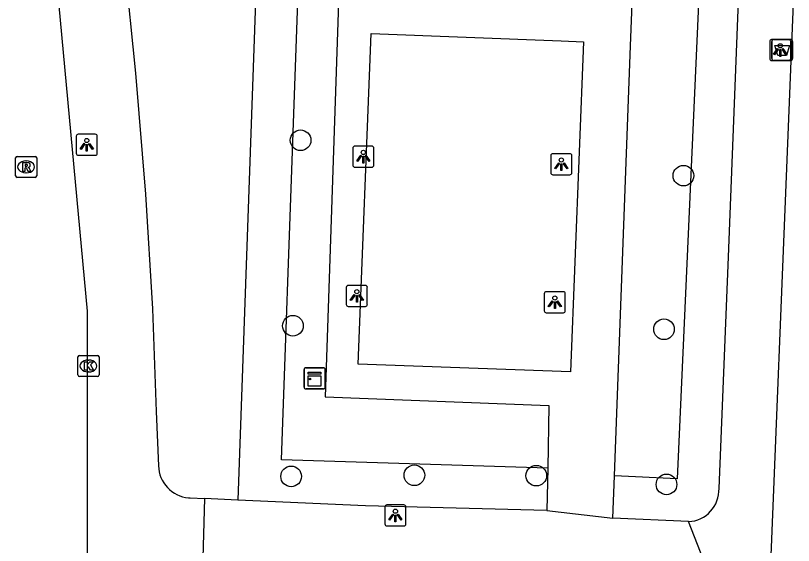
# Model space of a CAD drawing. Extents: x 160077 to 160945, y 386481 to 387498.
# Drawn here: x 160815.04 to 160851.9, y 386652.1 to 386677.21 of the extents above; entities that cross this region are included whole.
import ezdxf

# ---------------------------------------------------------------- set-up
doc = ezdxf.new("R2010")
doc.units = 0
for name, color, linetype in [('IMGEO_Afvalbak', 7, 'Continuous'), ('IMGEO_Boom', 7, 'Continuous'), ('IMGEO_Groenvoorziening', 7, 'Continuous'), ('IMGEO_Kast', 7, 'Continuous'), ('IMGEO_Kolk', 7, 'Continuous'), ('IMGEO_Lichtpunt', 7, 'Continuous'), ('IMGEO_Rijbaan_lokaal_open', 7, 'Continuous'), ('IMGEO_Rioolput', 7, 'Continuous'), ('IMGEO_Voetpad_open', 7, 'Continuous')]:
    doc.layers.add(name, color=color, linetype=linetype)

msp = doc.modelspace()

# ---------------------------------------------------------------- linework, layer by layer
at = {"layer": 'IMGEO_Afvalbak'}
for p, q in [((160850.874, 386675.183), (160850.874, 386675.983)), ((160850.874, 386675.983), (160850.874, 386675.183)), ((160850.974, 386676.083), (160851.764, 386676.083)), ((160851.764, 386676.083), (160850.974, 386676.083)), ((160851.864, 386675.983), (160851.864, 386675.183)), ((160851.864, 386675.183), (160851.864, 386675.983)), ((160851.764, 386675.083), (160850.974, 386675.083)), ((160850.974, 386675.083), (160851.764, 386675.083))]:
    msp.add_line(p, q, dxfattribs=at)
msp.add_lwpolyline([(160851.017, 386675.797), (160851.721, 386675.797), (160851.572, 386675.327), (160851.166, 386675.327), (160851.017, 386675.797)], dxfattribs=at)
for centre, start, end in [((160850.974, 386675.983), 90, 180), ((160850.974, 386675.983), 90, 180), ((160851.764, 386675.983), 0, 90), ((160851.764, 386675.983), 360, 90), ((160850.974, 386675.183), 180, 270), ((160850.974, 386675.183), 180, 270), ((160851.764, 386675.183), 270, 0), ((160851.764, 386675.183), 270, 0)]:
    msp.add_arc(centre, 0.1, start, end, dxfattribs=at)
at = {"layer": 'IMGEO_Boom'}
for centre in [(160828.544, 386671.303), (160846.689, 386669.627), (160828.181, 386662.514), (160845.767, 386662.349), (160828.097, 386655.376), (160833.937, 386655.431), (160839.714, 386655.41), (160845.886, 386654.996)]:
    msp.add_circle(centre, 0.489, dxfattribs=at)
at = {"layer": 'IMGEO_Groenvoorziening'}
for points in [[(160826.808, 386689.026), (160825.569, 386654.256)], [(160840.258, 386655.759), (160827.638, 386656.167), (160828.744, 386687.197), (160847.783, 386686.219), (160846.392, 386655.259), (160843.424, 386655.397)]]:
    msp.add_lwpolyline(points, dxfattribs=at)
at = {"layer": 'IMGEO_Kast'}
for p, q in [((160828.71, 386659.598), (160828.71, 386660.439)), ((160828.71, 386660.439), (160828.71, 386659.598)), ((160828.785, 386660.523), (160829.626, 386660.523)), ((160829.626, 386660.523), (160828.785, 386660.523)), ((160829.71, 386660.448), (160829.71, 386659.607)), ((160829.71, 386659.607), (160829.71, 386660.448)), ((160829.635, 386659.523), (160828.794, 386659.523)), ((160828.794, 386659.523), (160829.635, 386659.523))]:
    msp.add_line(p, q, dxfattribs=at)
for points in [[(160828.905, 386660.313), (160829.505, 386660.313), (160829.505, 386660.228), (160828.905, 386660.228), (160828.905, 386660.313)], [(160828.905, 386660.138), (160829.505, 386660.138), (160829.505, 386659.649), (160828.905, 386659.649), (160828.905, 386660.138)]]:
    msp.add_lwpolyline(points, dxfattribs=at)
msp.add_circle((160828.989, 386659.987), 0.0377, dxfattribs=at)
for centre, start, end in [((160828.788, 386660.445), 92.4484, 184.2845), ((160828.788, 386660.445), 92.4484, 184.2845), ((160829.632, 386660.445), 2.4484, 94.2845), ((160829.632, 386660.445), 2.4484, 94.2845), ((160828.788, 386659.601), 182.4484, 274.2845), ((160828.788, 386659.601), 182.4484, 274.2845), ((160829.632, 386659.601), 272.4484, 4.2845), ((160829.632, 386659.601), 272.4484, 4.2845)]:
    msp.add_arc(centre, 0.0779, start, end, dxfattribs=at)
at = {"layer": 'IMGEO_Kolk'}
for p, q in [((160817.991, 386660.183), (160817.991, 386661.035)), ((160818.066, 386661.109), (160818.918, 386661.109)), ((160818.479, 386660.889), (160818.504, 386660.889)), ((160818.992, 386661.035), (160818.992, 386660.183)), ((160818.918, 386660.109), (160818.066, 386660.109)), ((160818.502, 386660.329), (160818.477, 386660.329))]:
    msp.add_line(p, q, dxfattribs=at)
for points in [[(160817.991, 386660.183), (160817.991, 386661.035)], [(160818.066, 386661.109), (160818.918, 386661.109)], [(160818.312, 386660.809), (160818.435, 386660.809), (160818.435, 386660.658), (160818.565, 386660.809), (160818.729, 386660.809), (160818.583, 386660.658), (160818.736, 386660.409), (160818.584, 386660.409), (160818.499, 386660.573), (160818.435, 386660.506), (160818.435, 386660.409), (160818.312, 386660.409), (160818.312, 386660.809)], [(160818.992, 386661.035), (160818.992, 386660.183)], [(160818.918, 386660.109), (160818.066, 386660.109)]]:
    msp.add_lwpolyline(points, dxfattribs=at)
for centre, start, end in [((160818.068, 386661.033), 91.552, 178.448), ((160818.068, 386661.033), 91.552, 178.448), ((160818.916, 386661.033), 1.552, 88.448), ((160818.916, 386661.033), 1.552, 88.448), ((160818.068, 386660.185), 181.552, 268.448), ((160818.068, 386660.185), 181.552, 268.448), ((160818.916, 386660.185), 271.552, 358.448), ((160818.916, 386660.185), 271.552, 358.448)]:
    msp.add_arc(centre, 0.0765, start, end, dxfattribs=at)
for centre, major_axis, ratio, start_param, end_param in [((160818.478, 386660.609), (-0.387, 0.002), 0.722429, 4.712389, 7.853982), ((160818.503, 386660.609), (-0.39, 0.002), 0.717154, 1.570796, 4.712389)]:
    msp.add_ellipse(centre, major_axis=major_axis, ratio=ratio, start_param=start_param, end_param=end_param, dxfattribs=at)
at = {"layer": 'IMGEO_Lichtpunt'}
for p, q in [((160850.776, 386675.983), (160850.776, 386675.176)), ((160850.776, 386675.983), (160850.776, 386675.176)), ((160851.678, 386676.078), (160850.87, 386676.078)), ((160851.678, 386676.078), (160850.87, 386676.078)), ((160851.772, 386675.176), (160851.772, 386675.983)), ((160851.772, 386675.176), (160851.772, 386675.983)), ((160850.87, 386675.082), (160851.678, 386675.082)), ((160850.87, 386675.082), (160851.678, 386675.082)), ((160817.915, 386671.495), (160817.915, 386670.688)), ((160817.915, 386671.495), (160817.915, 386670.688)), ((160818.817, 386671.59), (160818.009, 386671.59)), ((160818.817, 386671.59), (160818.009, 386671.59)), ((160818.911, 386670.688), (160818.911, 386671.495)), ((160818.911, 386670.688), (160818.911, 386671.495)), ((160831.021, 386670.93), (160831.021, 386670.123)), ((160831.021, 386670.93), (160831.021, 386670.123)), ((160831.923, 386671.025), (160831.115, 386671.025)), ((160831.923, 386671.025), (160831.115, 386671.025)), ((160832.017, 386670.123), (160832.017, 386670.93)), ((160832.017, 386670.123), (160832.017, 386670.93)), ((160818.009, 386670.594), (160818.817, 386670.594)), ((160818.009, 386670.594), (160818.817, 386670.594)), ((160840.405, 386670.572), (160840.405, 386669.765)), ((160840.405, 386670.572), (160840.405, 386669.765)), ((160841.307, 386670.667), (160840.499, 386670.667)), ((160841.307, 386670.667), (160840.499, 386670.667)), ((160841.401, 386669.765), (160841.401, 386670.572)), ((160841.401, 386669.765), (160841.401, 386670.572)), ((160831.115, 386670.029), (160831.923, 386670.029)), ((160831.115, 386670.029), (160831.923, 386670.029)), ((160840.499, 386669.671), (160841.307, 386669.671)), ((160840.499, 386669.671), (160841.307, 386669.671)), ((160830.712, 386664.331), (160830.712, 386663.524)), ((160830.712, 386664.331), (160830.712, 386663.524)), ((160831.614, 386664.426), (160830.806, 386664.426)), ((160831.614, 386664.426), (160830.806, 386664.426)), ((160831.708, 386663.524), (160831.708, 386664.331)), ((160831.708, 386663.524), (160831.708, 386664.331)), ((160840.997, 386664.127), (160840.189, 386664.127)), ((160840.997, 386664.127), (160840.189, 386664.127)), ((160840.095, 386664.032), (160840.095, 386663.225)), ((160840.095, 386664.032), (160840.095, 386663.225)), ((160841.091, 386663.225), (160841.091, 386664.032)), ((160841.091, 386663.225), (160841.091, 386664.032)), ((160830.806, 386663.43), (160831.614, 386663.43)), ((160830.806, 386663.43), (160831.614, 386663.43)), ((160840.189, 386663.131), (160840.997, 386663.131)), ((160840.189, 386663.131), (160840.997, 386663.131)), ((160832.54, 386653.929), (160832.54, 386653.122)), ((160832.54, 386653.929), (160832.54, 386653.122)), ((160833.442, 386654.024), (160832.634, 386654.024)), ((160833.442, 386654.024), (160832.634, 386654.024)), ((160833.536, 386653.122), (160833.536, 386653.929)), ((160833.536, 386653.122), (160833.536, 386653.929)), ((160832.634, 386653.028), (160833.442, 386653.028)), ((160832.634, 386653.028), (160833.442, 386653.028))]:
    msp.add_line(p, q, dxfattribs=at)
for points in [[(160851.15, 386675.647), (160851.189, 386675.619), (160851.001, 386675.357), (160850.963, 386675.384), (160851.15, 386675.647)], [(160851.252, 386675.599), (160851.299, 386675.599), (160851.299, 386675.277), (160851.252, 386675.277), (160851.252, 386675.599)], [(160851.362, 386675.619), (160851.4, 386675.646), (160851.587, 386675.384), (160851.548, 386675.356), (160851.362, 386675.619)], [(160818.289, 386671.159), (160818.328, 386671.131), (160818.14, 386670.869), (160818.102, 386670.896), (160818.289, 386671.159)], [(160818.501, 386671.131), (160818.539, 386671.158), (160818.726, 386670.896), (160818.687, 386670.868), (160818.501, 386671.131)], [(160818.391, 386671.111), (160818.438, 386671.111), (160818.438, 386670.789), (160818.391, 386670.789), (160818.391, 386671.111)], [(160831.395, 386670.594), (160831.434, 386670.566), (160831.246, 386670.304), (160831.208, 386670.331), (160831.395, 386670.594)], [(160831.497, 386670.546), (160831.544, 386670.546), (160831.544, 386670.224), (160831.497, 386670.224), (160831.497, 386670.546)], [(160831.607, 386670.566), (160831.645, 386670.593), (160831.832, 386670.331), (160831.793, 386670.303), (160831.607, 386670.566)], [(160840.779, 386670.236), (160840.818, 386670.208), (160840.63, 386669.946), (160840.592, 386669.973), (160840.779, 386670.236)], [(160840.881, 386670.188), (160840.928, 386670.188), (160840.928, 386669.866), (160840.881, 386669.866), (160840.881, 386670.188)], [(160840.991, 386670.208), (160841.029, 386670.235), (160841.216, 386669.973), (160841.177, 386669.945), (160840.991, 386670.208)], [(160831.086, 386663.995), (160831.125, 386663.967), (160830.937, 386663.705), (160830.899, 386663.732), (160831.086, 386663.995)], [(160831.188, 386663.947), (160831.235, 386663.947), (160831.235, 386663.625), (160831.188, 386663.625), (160831.188, 386663.947)], [(160831.298, 386663.967), (160831.336, 386663.994), (160831.523, 386663.732), (160831.484, 386663.704), (160831.298, 386663.967)], [(160840.469, 386663.696), (160840.508, 386663.668), (160840.32, 386663.406), (160840.282, 386663.433), (160840.469, 386663.696)], [(160840.571, 386663.648), (160840.618, 386663.648), (160840.618, 386663.326), (160840.571, 386663.326), (160840.571, 386663.648)], [(160840.681, 386663.668), (160840.719, 386663.695), (160840.906, 386663.433), (160840.867, 386663.405), (160840.681, 386663.668)], [(160832.914, 386653.593), (160832.953, 386653.565), (160832.765, 386653.303), (160832.727, 386653.33), (160832.914, 386653.593)], [(160833.016, 386653.545), (160833.063, 386653.545), (160833.063, 386653.223), (160833.016, 386653.223), (160833.016, 386653.545)], [(160833.126, 386653.565), (160833.164, 386653.592), (160833.351, 386653.33), (160833.312, 386653.302), (160833.126, 386653.565)]]:
    msp.add_lwpolyline(points, dxfattribs=at)
for centre in [(160851.275, 386675.781), (160818.414, 386671.293), (160831.52, 386670.728), (160840.904, 386670.37), (160831.211, 386664.129), (160840.594, 386663.83), (160833.039, 386653.727)]:
    msp.add_circle(centre, 0.0994, dxfattribs=at)
for centre, start, end in [((160850.87, 386675.983), 90, 180), ((160850.87, 386675.983), 90, 180), ((160851.678, 386675.983), 0, 90), ((160851.678, 386675.983), 0, 90), ((160850.87, 386675.176), 180, 270), ((160850.87, 386675.176), 180, 270), ((160851.678, 386675.176), 270, 0), ((160851.678, 386675.176), 270, 360), ((160818.009, 386671.495), 90, 180), ((160818.009, 386671.495), 90, 180), ((160818.817, 386671.495), 0, 90), ((160818.817, 386671.495), 0, 90), ((160831.115, 386670.93), 90, 180), ((160831.115, 386670.93), 90, 180), ((160831.923, 386670.93), 0, 90), ((160831.923, 386670.93), 0, 90), ((160818.009, 386670.688), 180, 270), ((160818.009, 386670.688), 180, 270), ((160818.817, 386670.688), 270, 0), ((160818.817, 386670.688), 270, 360), ((160840.499, 386670.572), 90, 180), ((160840.499, 386670.572), 90, 180), ((160841.307, 386670.572), 0, 90), ((160841.307, 386670.572), 0, 90), ((160831.115, 386670.123), 180, 270), ((160831.115, 386670.123), 180, 270), ((160831.923, 386670.123), 270, 0), ((160831.923, 386670.123), 270, 360), ((160840.499, 386669.765), 180, 270), ((160840.499, 386669.765), 180, 270), ((160841.307, 386669.765), 270, 0), ((160841.307, 386669.765), 270, 360), ((160830.806, 386664.331), 90, 180), ((160830.806, 386664.331), 90, 180), ((160831.614, 386664.331), 0, 90), ((160831.614, 386664.331), 0, 90), ((160840.189, 386664.032), 90, 180), ((160840.189, 386664.032), 90, 180), ((160840.997, 386664.032), 0, 90), ((160840.997, 386664.032), 0, 90), ((160830.806, 386663.524), 180, 270), ((160830.806, 386663.524), 180, 270), ((160831.614, 386663.524), 270, 0), ((160831.614, 386663.524), 270, 360), ((160840.189, 386663.225), 180, 270), ((160840.189, 386663.225), 180, 270), ((160840.997, 386663.225), 270, 0), ((160840.997, 386663.225), 270, 360), ((160832.634, 386653.929), 90, 180), ((160832.634, 386653.929), 90, 180), ((160833.442, 386653.929), 0, 90), ((160833.442, 386653.929), 0, 90), ((160832.634, 386653.122), 180, 270), ((160832.634, 386653.122), 180, 270), ((160833.442, 386653.122), 270, 0), ((160833.442, 386653.122), 270, 360)]:
    msp.add_arc(centre, 0.0946, start, end, dxfattribs=at)
at = {"layer": 'IMGEO_Rijbaan_lokaal_open'}
msp.add_lwpolyline([(160815.305, 386691.678), (160816.579, 386683.142), (160818.438, 386663.211), (160818.431, 386646.739), (160818.24, 386642.214)], dxfattribs=at)
at = {"layer": 'IMGEO_Rioolput'}
for p, q in [((160815.037, 386669.616), (160815.037, 386670.468)), ((160815.112, 386670.542), (160815.964, 386670.542)), ((160816.038, 386670.468), (160816.038, 386669.616)), ((160815.525, 386670.322), (160815.55, 386670.322)), ((160815.548, 386669.762), (160815.523, 386669.762)), ((160815.964, 386669.542), (160815.112, 386669.542))]:
    msp.add_line(p, q, dxfattribs=at)
for points in [[(160815.037, 386669.616), (160815.037, 386670.468)], [(160815.112, 386670.542), (160815.964, 386670.542)], [(160816.038, 386670.468), (160816.038, 386669.616)], [(160815.626, 386670.24), (160815.374, 386670.242), (160815.374, 386669.842)], [(160815.552, 386670.161), (160815.498, 386670.161), (160815.498, 386670.08)], [(160815.498, 386670.08), (160815.55, 386670.08)], [(160815.374, 386669.842), (160815.498, 386669.842), (160815.498, 386670.004), (160815.509, 386670.004)], [(160815.556, 386669.975), (160815.627, 386669.842), (160815.767, 386669.842), (160815.702, 386669.968)], [(160815.964, 386669.542), (160815.112, 386669.542)]]:
    msp.add_lwpolyline(points, dxfattribs=at)
for centre, radius, start, end in [((160815.114, 386670.466), 0.0765, 91.552, 178.448), ((160815.114, 386670.466), 0.0765, 91.552, 178.448), ((160815.962, 386670.466), 0.0765, 1.552, 88.448), ((160815.962, 386670.466), 0.0765, 1.552, 88.448), ((160815.534, 386670.269), 0.19, 274.7715, 282.9687), ((160815.558, 386670.065), 0.0964, 77.0061, 93.1865), ((160815.572, 386670.122), 0.0378, 276.6634, 79.6772), ((160815.625, 386670.13), 0.109, 350.3612, 89.416), ((160815.623, 386670.13), 0.112, 277.5842, 350.9817), ((160815.607, 386669.915), 0.108, 29.5134, 73.7905), ((160815.508, 386669.951), 0.0533, 26.0293, 88.6989), ((160815.114, 386669.618), 0.0765, 181.552, 268.448), ((160815.114, 386669.618), 0.0765, 181.552, 268.448), ((160815.962, 386669.618), 0.0765, 271.552, 358.448), ((160815.962, 386669.618), 0.0765, 271.552, 358.448)]:
    msp.add_arc(centre, radius, start, end, dxfattribs=at)
for centre, major_axis, ratio, start_param, end_param in [((160815.524, 386670.042), (-0.387, 0.002), 0.722429, 4.712389, 7.853982), ((160815.549, 386670.042), (-0.39, 0.002), 0.717154, 1.570796, 4.712389)]:
    msp.add_ellipse(centre, major_axis=major_axis, ratio=ratio, start_param=start_param, end_param=end_param, dxfattribs=at)
at = {"layer": 'IMGEO_Voetpad_open'}
for points in [[(160843.424, 386655.397), (160844.187, 386675.779), (160844.479, 386683.37), (160830.549, 386683.921), (160829.704, 386659.148), (160840.311, 386658.737), (160840.258, 386655.759)], [(160820.194, 386679.643), (160820.723, 386674.482), (160821.198, 386668.752), (160821.526, 386663.313), (160821.708, 386658.444), (160821.808, 386655.875), (160821.82, 386655.734), (160821.844, 386655.595), (160821.881, 386655.458), (160821.929, 386655.325), (160821.99, 386655.197), (160822.061, 386655.075), (160822.143, 386654.96), (160822.235, 386654.853), (160822.337, 386654.754), (160822.446, 386654.665), (160822.564, 386654.586), (160822.688, 386654.517), (160822.817, 386654.46), (160822.951, 386654.415), (160823.089, 386654.382), (160823.229, 386654.362), (160823.32, 386654.355), (160823.99, 386654.326)], [(160848.375, 386654.807), (160848.82, 386665.788), (160849.305, 386677.9)], [(160849.16, 386609.822), (160851.902, 386677.805)], [(160841.331, 386660.336), (160831.273, 386660.698), (160831.883, 386676.367), (160840.889, 386676.01), (160841.95, 386675.968), (160841.331, 386660.336)], [(160840.258, 386655.759), (160840.222, 386653.76)], [(160843.349, 386653.398), (160843.424, 386655.397)], [(160823.99, 386654.326), (160823.9, 386650.945)], [(160825.569, 386654.256), (160823.99, 386654.326)], [(160840.222, 386653.76), (160831.621, 386653.989), (160825.569, 386654.256)], [(160840.222, 386653.76), (160843.349, 386653.398)], [(160846.929, 386653.233), (160843.349, 386653.398)], [(160848.184, 386650.052), (160846.929, 386653.233)]]:
    msp.add_lwpolyline(points, dxfattribs=at)
msp.add_arc((160846.855, 386654.752), 1.521, 272.782, 2.0719, dxfattribs=at)

doc.saveas('drawing.dxf')
